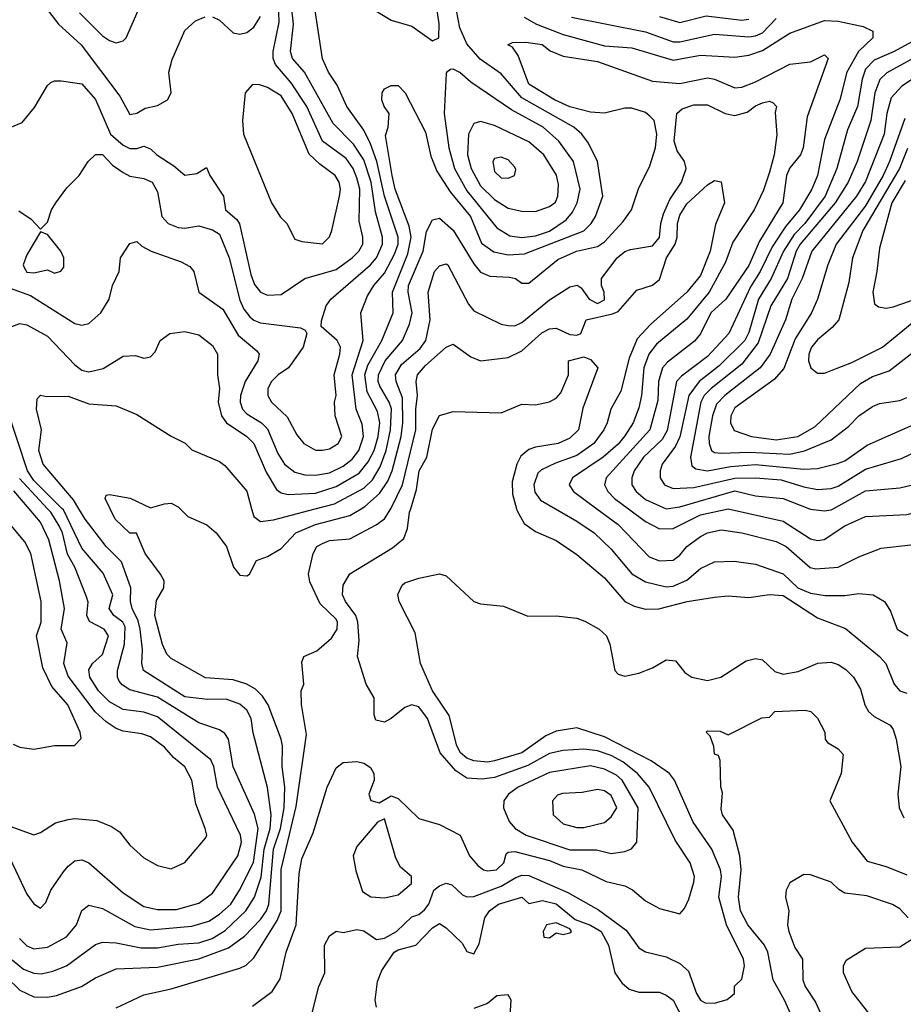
# Model space of a CAD drawing. Header units: inches. Extents: x 1793389 to 1900389, y 320802 to 470796.
# Tile 273 of 656: x 1831589 to 1834160, y 398558 to 401423. Entities that reach past the tile are written whole.
import ezdxf

# ---------------------------------------------------------------- set-up
doc = ezdxf.new("R2010")
doc.units = ezdxf.units.IN
doc.header["$MEASUREMENT"] = 0
doc.layers.add('B8339', color=7, linetype='Continuous')
doc.layers.add('B8430', color=7, linetype='Continuous')

msp = doc.modelspace()

# ---------------------------------------------------------------- linework, layer by layer
at = {"layer": 'B8339', "color": 2}
for points, elevation in [([(1831450, 399116.3), (1831630, 399051.3), (1831650, 399058), (1831693.6, 399086.4), (1831730, 399096), (1831750, 399098.8), (1831813.2, 399093.2), (1831855.9, 399075.9), (1831879.9, 399059.9), (1831910, 399021), (1831950, 398984.7), (1831990, 398962), (1832030, 398952), (1832070, 398971.3), (1832130, 399042), (1832133.2, 399050), (1832129.2, 399070), (1832101.7, 399141.7), (1832089.6, 399210), (1832070, 399249.3), (1832036.6, 399276.6), (1832010, 399306.6), (1831970, 399336.2), (1831944.9, 399344.9), (1831890, 399353), (1831870, 399360.5), (1831840.3, 399380.3), (1831808.9, 399408.9), (1831730, 399512.7), (1831717.4, 399550), (1831727.3, 399610), (1831709.7, 399650), (1831719.7, 399710), (1831705.1, 399790), (1831674, 399910), (1831650, 399960.7), (1831616.4, 400000)], 266), ([(1831550, 398638), (1831590, 398599.5), (1831630, 398580.3), (1831670, 398578.7), (1831696.2, 398583.8), (1831769, 398610), (1831810, 398635.5), (1831870, 398661.6), (1831990, 398666), (1832110, 398690.2), (1832196.9, 398723.1), (1832243, 398757), (1832290, 398804.9), (1832307.1, 398830), (1832313.8, 398850), (1832327.1, 399010), (1832347.6, 399070), (1832358.2, 399130), (1832360.3, 399190), (1832352.4, 399250), (1832353.7, 399310), (1832349.6, 399330), (1832311.6, 399430), (1832295.3, 399455.3), (1832275.1, 399475.1), (1832249.8, 399489.8), (1832210, 399502.6), (1832130, 399507.8), (1832030, 399564.5), (1832017.2, 399577.2), (1832004.9, 399604.9), (1831982, 399690), (1831987.2, 399732.8), (1832008.7, 399770), (1832009, 399790), (1831999, 399810), (1831954, 399870), (1831928.7, 399928.7), (1831910, 399929.2), (1831867, 399970), (1831852.5, 400000)], 250), ([(1831561.4, 398981.4), (1831610, 398878.8), (1831630, 398851), (1831650, 398838), (1831665.6, 398854.4), (1831679.5, 398890), (1831716.6, 398943.4), (1831730, 398960.7), (1831750, 398975.5), (1831770, 398979.1), (1831790.3, 398970.3), (1831890, 398883), (1831950, 398843.1), (1831990, 398834.4), (1832045.8, 398834.2), (1832110, 398853), (1832150, 398882), (1832223.6, 398990), (1832234.7, 399030), (1832231.5, 399050), (1832164.2, 399190), (1832154, 399250), (1832145.1, 399270), (1831990, 399394.3), (1831950, 399408.3), (1831890, 399416.3), (1831850, 399438), (1831818.9, 399470), (1831793, 399510), (1831790, 399531), (1831800.9, 399550), (1831830, 399576.3), (1831847.8, 399630), (1831835.1, 399650), (1831792.5, 399672.5), (1831784.7, 399690), (1831787.9, 399727.9), (1831783.8, 399743.8), (1831749.7, 399830), (1831728.3, 399868.3), (1831713.5, 399930), (1831704.1, 399950), (1831679.3, 399990), (1831670, 400000)], 262), ([(1831567.7, 398687.7), (1831600.4, 398660.4), (1831630, 398648.7), (1831652.7, 398647.3), (1831685.6, 398654.4), (1831725.2, 398670), (1831810, 398732.7), (1831830, 398739.3), (1831870, 398737.6), (1831943, 398723), (1831990, 398722.3), (1832050, 398732.9), (1832110, 398737.3), (1832149.4, 398750), (1832187.2, 398772.8), (1832246.6, 398830), (1832272.3, 398870), (1832291.8, 398928.2), (1832300.5, 399010), (1832317.5, 399070), (1832320.3, 399110), (1832310, 399188.7), (1832268.3, 399348.3), (1832262.4, 399390), (1832250, 399414.5), (1832230, 399431.5), (1832190, 399446), (1832135.3, 399444.7), (1832070, 399453.3), (1831949.6, 399530), (1831944.7, 399550), (1831946, 399590), (1831939.3, 399650), (1831933.6, 399673.6), (1831916.4, 399710), (1831911.1, 399730), (1831912.4, 399770), (1831885.3, 399845.3), (1831840.7, 399890), (1831779.7, 399970), (1831761.3, 400000)], 254), ([(1831588.9, 398750), (1831610, 398728.2), (1831630, 398719.3), (1831670, 398724.4), (1831725.4, 398754.6), (1831754, 398790), (1831770, 398831.3), (1831790, 398846.8), (1831830, 398837.1), (1831924.5, 398784.5), (1831970, 398774.9), (1832090, 398785.2), (1832139.6, 398800.4), (1832170, 398820.3), (1832203, 398850), (1832228.3, 398890), (1832269, 398971), (1832282.8, 399070), (1832271.8, 399111.8), (1832210, 399249), (1832196.2, 399330), (1832185.8, 399345.8), (1832170, 399357), (1832110, 399376.9), (1831990, 399452.3), (1831910, 399473.3), (1831887.4, 399487.4), (1831878.9, 399498.9), (1831873.6, 399510), (1831873.3, 399530), (1831894.2, 399605.8), (1831896.2, 399656.2), (1831889.7, 399670), (1831862.9, 399690), (1831849.8, 399709.8), (1831859.7, 399750), (1831832.3, 399812.3), (1831770, 399885.1), (1831716.6, 399996.6), (1831713.2, 400000)], 258), ([(1831870, 398548), (1831950, 398585.5), (1832030, 398603.8), (1832230, 398663), (1832247.8, 398672.2), (1832270, 398694), (1832338.3, 398801.7), (1832349.8, 398830), (1832349.9, 398950.1), (1832393.9, 399133.9), (1832423.2, 399343.2), (1832409, 399431), (1832408, 399470), (1832415.3, 399490), (1832410, 399554), (1832415.3, 399570), (1832453.1, 399586.9), (1832496.6, 399623.4), (1832513.1, 399650), (1832514, 399670), (1832510, 399678.4), (1832463.1, 399723.1), (1832432.9, 399787.1), (1832429.5, 399810.5), (1832442.7, 399870), (1832454, 399890), (1832470, 399899.1), (1832490, 399907.7), (1832550, 399913), (1832626.6, 399953.4), (1832650, 399970.6), (1832668.7, 400000)], 246), ([(1832056, 400000), (1832078, 399978), (1832133.2, 399953.2), (1832161, 399930), (1832190.8, 399890), (1832211.3, 399830), (1832230, 399806.8), (1832250, 399804.7), (1832258, 399810), (1832278, 399850), (1832310, 399861), (1832350, 399884), (1832392.3, 399930), (1832450, 399954.7), (1832550, 399980.9), (1832582.5, 400000)], 250), ([(1832264, 400000), (1832270, 399978), (1832290, 399963), (1832327.9, 399967.9), (1832449.2, 400000)], 254), ([(1832266.8, 398553.2), (1832324.1, 398595.9), (1832347.2, 398632.8), (1832364.5, 398710), (1832393.6, 398790), (1832402.5, 398937.5), (1832410, 398982), (1832442.5, 399057.5), (1832483.7, 399190), (1832510, 399246), (1832530, 399262), (1832570, 399264.9), (1832590, 399260.3), (1832610, 399247.3), (1832619.5, 399230), (1832620.4, 399210), (1832604.9, 399170), (1832611, 399151), (1832635.3, 399144.7), (1832670, 399164.7), (1832690, 399157.3), (1832750, 399098.8), (1832810, 399081), (1832870.9, 399050.9), (1832897.3, 398990), (1832921.7, 398961.7), (1832938, 398950), (1832950, 398946.4), (1832976, 398950), (1832998, 398970), (1833004.1, 398995.9), (1833010, 399001), (1833030, 399003), (1833130, 398976.5), (1833170, 398960.3), (1833224.7, 398950), (1833295.6, 398915.6), (1833350, 398903), (1833371.8, 398891.8), (1833410, 398859.1), (1833450, 398837.3), (1833510, 398822), (1833523.1, 398836.9), (1833536, 398864), (1833550, 398914), (1833551.8, 398930), (1833539.6, 398970), (1833496.1, 399036.1), (1833420.5, 399190), (1833386.3, 399230), (1833343.8, 399263.8), (1833310, 399282.4), (1833270, 399296.1), (1833230, 399301), (1833170, 399296.9), (1833130, 399288.3), (1833067, 399253), (1832970, 399218), (1832933.7, 399213.7), (1832890, 399216.3), (1832858, 399238), (1832812.8, 399290), (1832775.6, 399390), (1832750, 399423.7), (1832730, 399429.4), (1832710, 399422), (1832670, 399389.5), (1832650, 399379.5), (1832625.4, 399385.4), (1832620.1, 399400.1), (1832620.5, 399450), (1832597, 399490), (1832572, 399570), (1832576.6, 399616.6), (1832573.2, 399670), (1832567, 399690), (1832537, 399730), (1832527.8, 399750), (1832530, 399778), (1832550, 399810.6), (1832673.9, 399886.1), (1832706.3, 399913.7), (1832717.4, 399942.6), (1832723.5, 399990), (1832726.6, 400000)], 242), ([(1833034.4, 400000), (1833035.6, 399995.6), (1833057.1, 399957.1), (1833090, 399934), (1833150, 399907.3), (1833210, 399867.3), (1833290, 399799.1), (1833350, 399730.6), (1833376.4, 399716.4), (1833410, 399708.2), (1833448.5, 399708.5), (1833530.5, 399730.5), (1833610, 399742.8), (1833650, 399746.8), (1833710, 399742), (1833770, 399750.3), (1833810, 399747.4), (1833910, 399683.1), (1833991.4, 399651.4), (1834090.2, 399570.2), (1834108.4, 399550), (1834133.4, 399490), (1834150, 399470.7), (1834170, 399463.8)], 242), ([(1833147.8, 400000), (1833210, 399964.4), (1833260.5, 399930), (1833310, 399883), (1833370, 399810.5), (1833410, 399787), (1833470, 399773.4), (1833490, 399774.6), (1833530, 399792), (1833570, 399826), (1833610, 399846), (1833667.9, 399847.9), (1833730, 399839.3), (1833810, 399810.4), (1833852.7, 399770), (1833890, 399754.6), (1833932, 399748), (1833990, 399747.7), (1834030, 399754), (1834072, 399750), (1834104.7, 399730), (1834122, 399702), (1834142, 399650), (1834174, 399630)], 246), ([(1833268.3, 400000), (1833330, 399954.4), (1833420.6, 399860.6), (1833450, 399848.5), (1833490, 399850.5), (1833510, 399864.9), (1833529.8, 399890.2), (1833570, 399919.5), (1833590.5, 399930.5), (1833630, 399938.7), (1833690, 399930.3), (1833790, 399904.9), (1833819.1, 399890), (1833888.9, 399828.9), (1833905.3, 399825.3), (1833969.7, 399830.3), (1834030, 399860.5), (1834094.8, 399885.2), (1834190, 399896.3)], 250), ([(1833360, 400000), (1833410, 399963.1), (1833450, 399941.3), (1833490, 399943.1), (1833570, 399982.7), (1833650, 399999.6), (1833810, 399963.7), (1833890, 399912.7), (1833910, 399908.2), (1833929.6, 399910.4), (1833990, 399950.4), (1834050, 399977.1), (1834170, 399983.1), (1834210, 399992.7), (1834225.8, 400000)], 254), ([(1833886.6, 400000), (1833890, 399998.7), (1833930, 399993.7), (1833950, 399997), (1833955.5, 400000)], 258), ([(1831570, 399314.8), (1831590, 399306), (1831630, 399301), (1831690, 399311), (1831748.4, 399311.6), (1831768.4, 399331.6), (1831765.2, 399350), (1831729.5, 399430), (1831683.1, 399483.1), (1831656.9, 399536.9), (1831638.4, 399630), (1831651.3, 399670), (1831651.5, 399730), (1831621.6, 399870), (1831604.2, 399904.2), (1831540.1, 399980.1)], 270), ([(1832429.5, 398490.5), (1832459.5, 398610), (1832477.2, 398650), (1832476, 398730), (1832490, 398758), (1832510, 398771.3), (1832530, 398767.3), (1832570, 398776.4), (1832590, 398772.4), (1832627.3, 398747.3), (1832650, 398751.2), (1832685.1, 398770), (1832730, 398812.7), (1832750, 398819.3), (1832767, 398833), (1832779.6, 398850), (1832794, 398890), (1832810, 398903.1), (1832830, 398910.4), (1832846, 398906), (1832877.1, 398877.1), (1832890, 398870.6), (1832910, 398872.4), (1832990, 398902), (1833032.5, 398927.5), (1833050, 398933.8), (1833070, 398932.7), (1833184, 398884), (1833272.8, 398832.8), (1833353.7, 398773.7), (1833390, 398722.8), (1833410, 398710.8), (1833470, 398696.3), (1833510, 398677.3), (1833534.6, 398654.6), (1833558.4, 398590), (1833570, 398570.7), (1833583.1, 398563.1), (1833610, 398562), (1833647.2, 398572.8), (1833669, 398590), (1833668.9, 398611.1), (1833690, 398631.3), (1833698, 398670), (1833694.7, 398690), (1833645.7, 398790), (1833623.1, 398870), (1833631, 398930), (1833628, 398950), (1833602.9, 399010), (1833548.7, 399088.7), (1833494.5, 399210), (1833479.3, 399230), (1833426.4, 399266.4), (1833290, 399336.3), (1833210, 399362.4), (1833150, 399353.3), (1833120.2, 399339.8), (1833050, 399289.8), (1832970, 399267.1), (1832950, 399263.1), (1832910, 399267.1), (1832890, 399274.7), (1832871.6, 399290), (1832861.1, 399310), (1832839, 399399), (1832789.7, 399470), (1832755.6, 399550), (1832739.5, 399639.5), (1832693.2, 399730), (1832689.2, 399750.8), (1832702, 399778), (1832710, 399784.7), (1832750, 399798), (1832810, 399811), (1832830, 399804.7), (1832910.4, 399730.4), (1832930, 399723.8), (1832996.7, 399716.7), (1833067.6, 399687.6), (1833150, 399688.5), (1833210, 399681.6), (1833233.5, 399673.5), (1833274.8, 399650), (1833296.3, 399630), (1833306.4, 399606.4), (1833320.7, 399530), (1833330, 399518.8), (1833350, 399513.4), (1833390, 399522), (1833430, 399537.3), (1833470, 399561), (1833497.3, 399557.3), (1833524.1, 399524.1), (1833544.7, 399510), (1833590, 399500.4), (1833629, 399510), (1833702.5, 399557.5), (1833730, 399564), (1833750, 399561), (1833786.2, 399526.2), (1833810, 399519.1), (1833853.4, 399526.6), (1833910.7, 399550.7), (1833950, 399554), (1833970, 399546.8), (1833992.8, 399532.8), (1834014.8, 399510), (1834035.2, 399475.2), (1834047.3, 399430), (1834058.8, 399410), (1834075.2, 399395.2), (1834121, 399370), (1834130, 399358), (1834139.3, 399330), (1834152, 399250), (1834144, 399170), (1834147.3, 399130), (1834161.1, 399101.1)], 238), ([(1833868.2, 398450), (1833814.5, 398570), (1833780.9, 398630), (1833765.6, 398710), (1833756.2, 398730), (1833707.3, 398790), (1833686.3, 398830), (1833680.5, 398870), (1833688, 398950), (1833684.2, 398990), (1833665.1, 399065.1), (1833634, 399110), (1833630, 399126), (1833633.2, 399173.2), (1833628.9, 399191.1), (1833627.3, 399267.3), (1833622, 399282), (1833610, 399286), (1833608.4, 399308.4), (1833598, 399338), (1833586, 399350), (1833590, 399354), (1833627.3, 399352.7), (1833650, 399342), (1833748.4, 399391.6), (1833770, 399394), (1833786, 399410), (1833874.4, 399414.4), (1833890.6, 399410.6), (1833910, 399391.3), (1833931.3, 399350), (1833932, 399330), (1833939.6, 399319.6), (1833970, 399302), (1833984.7, 399284.7), (1833978.8, 399230), (1833946, 399150), (1834010.8, 399030), (1834054.4, 398974.4), (1834110, 398959.1), (1834170, 398935.3)], 234), ([(1834173.4, 398810), (1834150, 398836.3), (1834128.6, 398848.6), (1834054, 398874), (1833990, 398881.6), (1833972, 398892), (1833950, 398913.4), (1833890, 398934.8), (1833870, 398936), (1833830, 398911.3), (1833819, 398890), (1833817.2, 398870), (1833826.6, 398830), (1833822.7, 398790), (1833826.6, 398770), (1833843.8, 398723.8), (1833866.6, 398690), (1833867.8, 398630), (1833874.5, 398610), (1833904.2, 398564.2), (1833929.7, 398509.7)], 230), ([(1832627, 398550), (1832622.8, 398570), (1832630, 398624.7), (1832643, 398657), (1832679, 398710), (1832690, 398717.3), (1832742, 398730), (1832790, 398780.7), (1832810, 398793), (1832830, 398781), (1832875.9, 398735.9), (1832890, 398712), (1832910, 398704.7), (1832925.6, 398734.4), (1832942.4, 398810), (1832956.2, 398830), (1832982, 398850), (1833050, 398870.5), (1833070, 398852), (1833110, 398860.7), (1833149.5, 398850.5), (1833205.4, 398805.4), (1833250, 398788.4), (1833280.5, 398770), (1833302.4, 398730), (1833320.5, 398650), (1833340.4, 398620.4), (1833362, 398602), (1833390, 398594), (1833450, 398593.4), (1833470, 398584.9), (1833490, 398570.7), (1833521.6, 398510)], 234), ([(1834077.2, 398510), (1834010, 398595.3), (1833986, 398650), (1833985.2, 398670), (1833993.6, 398686.4), (1834050, 398722), (1834150, 398726), (1834189.7, 398750.3), (1834250, 398743.1), (1834290, 398757.4), (1834310, 398759.5), (1834330, 398750.4), (1834390, 398702), (1834448, 398670), (1834453.3, 398613.3), (1834470.4, 398549.6)], 226), ([(1833015.3, 398510), (1833019.1, 398570), (1833010, 398586), (1832977.2, 398582.8), (1832950, 398561), (1832910, 398546)], 230)]:
    msp.add_lwpolyline(points, dxfattribs=dict(at, elevation=elevation))
for points, elevation in [([(1833250, 399252.4), (1833130, 399232.4), (1833039.1, 399190), (1833010.7, 399170), (1832997.3, 399150), (1832996.3, 399130), (1833013, 399090), (1833030.5, 399070), (1833062.8, 399050), (1833190, 399007.7), (1833267.3, 399007.3), (1833310, 398997.1), (1833350, 399002.8), (1833369.3, 399010.7), (1833384, 399030), (1833388.4, 399130), (1833342, 399210), (1833325.2, 399225.2), (1833290, 399242.6)], 246), ([(1833270, 399183.6), (1833225.1, 399174.9), (1833168.6, 399171.4), (1833153.4, 399166.6), (1833138.8, 399150), (1833140.7, 399110), (1833170, 399083.8), (1833210, 399073), (1833230, 399073), (1833290, 399087.7), (1833310, 399104), (1833326.6, 399130), (1833310, 399166), (1833290, 399179.6)], 250), ([(1832650, 399098), (1832630, 399088.7), (1832570, 399017.2), (1832559.3, 398990), (1832566.9, 398946.9), (1832586.8, 398886.8), (1832610.9, 398870.9), (1832650, 398867.7), (1832690, 398877.3), (1832729, 398910), (1832728.7, 398930), (1832697.2, 398957.2), (1832683.2, 398983.2)], 242), ([(1833150, 398795.3), (1833122, 398790), (1833112, 398770), (1833114, 398754), (1833130, 398752), (1833150, 398766), (1833170, 398761), (1833190, 398766), (1833194, 398770), (1833190, 398778)], 234)]:
    msp.add_lwpolyline(points, close=True, dxfattribs=dict(at, elevation=elevation))
at = {"layer": 'B8430', "color": 2}
for points, elevation in [([(1832590.4, 401470.4), (1832670, 401422), (1832730, 401404), (1832790, 401361), (1832808, 401370), (1832809.5, 401410.5), (1832795.1, 401510)], 262), ([(1831641, 401490), (1831702, 401410), (1831768.2, 401350), (1831880.7, 401200.7), (1831910, 401146.8), (1831930, 401151), (1831954, 401166), (1831990, 401173), (1832019.3, 401190), (1832029.4, 401210), (1832022.7, 401270), (1832032.9, 401307.1), (1832070, 401392), (1832100.2, 401419.8), (1832128.9, 401431.1)], 274), ([(1831550, 401104.7), (1831596.5, 401123.5), (1831632.7, 401167.3), (1831670, 401232), (1831680.2, 401239.8), (1831690, 401244.7), (1831710, 401244.7), (1831770, 401236), (1831810, 401190.8), (1831853.7, 401090), (1831890, 401058.4), (1831910, 401048.2), (1831930, 401048), (1831950, 401054.8), (1831970, 401047.7), (1831987.7, 401030), (1832038, 400998), (1832070, 400971), (1832104.7, 400975.3), (1832132.7, 400992.7), (1832142, 400970), (1832182, 400910), (1832187.7, 400870), (1832221.3, 400841.3), (1832228.9, 400828.9), (1832261.2, 400681.2), (1832272.1, 400652.1), (1832290, 400630.7), (1832310, 400622), (1832350, 400623), (1832419, 400670), (1832510, 400696.5), (1832556.2, 400730), (1832576.2, 400750), (1832587.3, 400770), (1832587.3, 400790), (1832576.9, 400836.9), (1832578.7, 400930), (1832570, 400962.7), (1832559.2, 400990), (1832538.9, 401018.9), (1832469.8, 401069.8), (1832424.4, 401170), (1832379.3, 401239.3), (1832333, 401293), (1832326.6, 401310), (1832326.9, 401330), (1832343.8, 401416.2), (1832341.8, 401470)], 270), ([(1831587.1, 400867.1), (1831622.8, 400842.8), (1831650, 400814), (1831670, 400834), (1831682, 400870), (1831694, 400890), (1831726.3, 400933.7), (1831762, 400970), (1831788.7, 401010), (1831810, 401030.8), (1831830, 401030.5), (1831859.5, 400999.5), (1831890, 400978), (1831910, 400967.7), (1831950, 400960.5), (1831974.8, 400950), (1831990, 400922), (1832003, 400850), (1832020.7, 400830), (1832050, 400818.4), (1832070, 400816.4), (1832110, 400823), (1832150, 400812), (1832170, 400799.1), (1832198.9, 400730), (1832230, 400607.3), (1832241, 400581), (1832258.2, 400558.2), (1832270, 400548.5), (1832290, 400541.3), (1832406, 400526), (1832419.8, 400519.8), (1832424.7, 400510), (1832414, 400470), (1832370.7, 400410), (1832340.7, 400390), (1832322, 400370), (1832310.6, 400350), (1832310.7, 400330), (1832322, 400310), (1832367.2, 400267.2), (1832395.2, 400215.2), (1832416, 400190), (1832450, 400170.8), (1832470, 400170.7), (1832490, 400174.8), (1832516, 400190), (1832526.6, 400210), (1832507.3, 400270), (1832505.1, 400310), (1832509.5, 400330), (1832503.6, 400390), (1832520.7, 400450), (1832522, 400470), (1832512.7, 400490), (1832466, 400530), (1832467.3, 400547.3), (1832480.9, 400590), (1832494.5, 400610), (1832609.7, 400710), (1832626.9, 400730), (1832644.4, 400770), (1832644.4, 400790), (1832624.2, 400864.2), (1832611.4, 400950), (1832590, 401015.6), (1832560.7, 401060.7), (1832501.2, 401121.2), (1832417.4, 401270), (1832383, 401310), (1832376.9, 401330), (1832385.3, 401410), (1832379.3, 401470)], 266), ([(1831561.6, 400641.6), (1831620.9, 400620.9), (1831750, 400539.1), (1831770, 400534), (1831790, 400538.8), (1831825.2, 400570), (1831849.2, 400610), (1831859.3, 400650), (1831879, 400690), (1831882, 400730), (1831910, 400772), (1831930, 400778), (1831944.5, 400764.5), (1831971.3, 400750), (1832058.8, 400718.8), (1832084.5, 400704.5), (1832096, 400690), (1832110.7, 400630), (1832180.3, 400580.3), (1832224.8, 400504.8), (1832279.5, 400459.5), (1832285.5, 400450), (1832282.4, 400430), (1832245.3, 400370), (1832232, 400330), (1832230.4, 400310), (1832237.6, 400290), (1832250, 400276.4), (1832293, 400250), (1832310, 400233), (1832340.4, 400160.4), (1832359.3, 400130), (1832390, 400107), (1832418.9, 400098.9), (1832450, 400097.4), (1832490, 400104.9), (1832530, 400124), (1832556.1, 400143.9), (1832576, 400170), (1832589.7, 400210), (1832585.9, 400245.9), (1832568.3, 400290), (1832556.5, 400390), (1832588.3, 400490), (1832582, 400570), (1832600.7, 400619.3), (1832619.6, 400650), (1832650, 400686), (1832679.4, 400740.6), (1832689.8, 400770), (1832689.8, 400790), (1832650, 400909.4), (1832628.1, 401010), (1832610, 401062), (1832590, 401102), (1832540.5, 401170), (1832512.5, 401232.5), (1832487.3, 401270), (1832470, 401308.7), (1832449.2, 401450)], 262), ([(1831566.6, 400530), (1831590, 400539.1), (1831610, 400535.5), (1831670, 400502), (1831750, 400419.1), (1831770, 400403), (1831790, 400398), (1831831.7, 400408.3), (1831890, 400444), (1831926.4, 400446.4), (1831950, 400438), (1831970, 400442), (1831983.1, 400456.9), (1831998, 400490), (1832026, 400510), (1832070, 400516), (1832110, 400506), (1832150, 400474.8), (1832164.9, 400450), (1832164.9, 400390), (1832170.4, 400350.4), (1832166.4, 400310), (1832176.4, 400270), (1832190.5, 400250), (1832250.2, 400210.2), (1832270.4, 400190), (1832306.3, 400106.3), (1832336, 400056), (1832350, 400046), (1832370, 400041.3), (1832450, 400045.2), (1832510, 400064.4), (1832576.3, 400103.7), (1832603.2, 400136.8), (1832620.8, 400170), (1832632.3, 400210), (1832636.5, 400250), (1832630, 400282.7), (1832599.8, 400339.8), (1832593.6, 400390), (1832602.1, 400417.9), (1832643.1, 400490), (1832675.6, 400570), (1832673.3, 400630), (1832718.7, 400741.3), (1832727.9, 400790), (1832721.8, 400821.8), (1832681.5, 400930), (1832672.8, 400970), (1832653.8, 401086.2), (1832660.7, 401110), (1832663.7, 401150), (1832649.4, 401170), (1832642.7, 401190), (1832644, 401210), (1832650, 401222), (1832670, 401232), (1832690, 401231.3), (1832711, 401210), (1832770, 401096), (1832785.5, 401025.5), (1832802.6, 400982.6), (1832841.8, 400921.8), (1832900.9, 400850), (1832932.6, 400772.6), (1832968, 400748), (1833010, 400739), (1833058, 400742), (1833230, 400808.8), (1833251.6, 400830), (1833264.2, 400850), (1833285.6, 400910), (1833269.6, 401010), (1833243.5, 401063.5), (1833224.5, 401090), (1833200.9, 401110), (1833050, 401196), (1832990, 401265.6), (1832928.5, 401308.5), (1832890, 401353.2), (1832870, 401399), (1832859.8, 401450)], 258), ([(1831763, 401443), (1831830, 401376.3), (1831850, 401362.8), (1831870, 401356), (1831890, 401361), (1831899, 401370), (1831934, 401450)], 278), ([(1832150, 401431.3), (1832170, 401422), (1832210, 401384.7), (1832230, 401381), (1832250, 401386), (1832270, 401401), (1832290, 401432)], 274), ([(1833057.1, 401430), (1833093, 401410), (1833170, 401380.3), (1833290, 401347.4), (1833370, 401341.3), (1833490, 401305.7), (1833570, 401319.6), (1833670, 401313.7), (1833710, 401319.5), (1833750, 401332.9), (1833830, 401383.7), (1833930, 401420.9), (1833970, 401418.3), (1834043, 401403), (1834071, 401390), (1834070.8, 401370), (1834029.1, 401330.9), (1833995.6, 401270), (1833974.9, 401190), (1833930, 401074), (1833910.2, 400970), (1833893.4, 400930), (1833857.7, 400870), (1833817.7, 400822.3), (1833778, 400762), (1833743.2, 400690), (1833714.7, 400645.3), (1833652, 400510), (1833590, 400443), (1833514, 400386), (1833499.5, 400370), (1833472.6, 400227.4), (1833458, 400202), (1833404.2, 400150), (1833377, 400110), (1833370.4, 400090), (1833370.4, 400070), (1833382.4, 400050), (1833410, 400027.4), (1833470, 400000.3), (1833510, 400005.5), (1833670, 400052.1), (1833730, 400037.7), (1833810, 400030.3), (1833886.6, 400000)], 258), ([(1833194.8, 401430), (1833410, 401387.7), (1833490, 401359), (1833510, 401359), (1833610, 401381.1), (1833710, 401372.7), (1833730, 401375.6), (1833750, 401384.6), (1833790, 401426.4)], 262), ([(1833450, 401431.8), (1833510, 401415.3), (1833585.9, 401434.1), (1833690, 401422), (1833710, 401424.9)], 266), ([(1834205.5, 401370), (1834133, 401330), (1834074.7, 401305.3), (1834050, 401279.5), (1834040.2, 401250), (1834026, 401170), (1833997.1, 401102.9), (1833966.3, 400990), (1833932.3, 400910), (1833873.4, 400830), (1833841.8, 400798.2), (1833811.1, 400750), (1833775.2, 400670), (1833738.6, 400610), (1833710, 400512.7), (1833698.5, 400490), (1833624.3, 400415.7), (1833565.7, 400370), (1833536.1, 400330), (1833510, 400209.4), (1833497.4, 400182.6), (1833458.4, 400130), (1833452.4, 400110), (1833452.7, 400090), (1833464.9, 400070), (1833490, 400059.5), (1833550, 400062), (1833670, 400089.3), (1833730, 400090.2), (1833804.3, 400084.3), (1833870, 400063.6), (1833910, 400056), (1833950, 400059.5), (1833970, 400065.7), (1834050, 400114.9), (1834154, 400146), (1834235.3, 400184.7)], 262), ([(1832449.2, 400000), (1832505.2, 400014.8), (1832590, 400060.2), (1832615.3, 400084.7), (1832638.1, 400121.9), (1832655.2, 400170), (1832668.2, 400230), (1832670.6, 400290.6), (1832664.2, 400310), (1832636.6, 400356.6), (1832632, 400370), (1832633.1, 400390), (1832652.3, 400430), (1832703, 400490), (1832722.9, 400537.1), (1832730.9, 400570), (1832719.2, 400630), (1832719.8, 400650), (1832762.7, 400750), (1832773, 400807), (1832790, 400841), (1832810, 400846), (1832850, 400810.7), (1832910, 400713), (1832930, 400688), (1832956.7, 400676.7), (1833014.2, 400674.2), (1833031.3, 400670), (1833050, 400656), (1833070, 400656), (1833154.3, 400725.7), (1833209.2, 400750), (1833270, 400763.1), (1833290, 400777.1), (1833344.4, 400835.6), (1833369.3, 400870), (1833389.4, 400930.6), (1833422, 400998), (1833438.7, 401050), (1833442.6, 401090), (1833434.7, 401130), (1833422.6, 401142.6), (1833410, 401152.8), (1833370, 401165.7), (1833350, 401165.7), (1833290, 401151.3), (1833250, 401154.3), (1833190, 401169.8), (1833144.5, 401190), (1833070, 401235.1), (1833038.9, 401318.9), (1833023.1, 401343.1), (1833009, 401350), (1833023.1, 401356.9), (1833062, 401358), (1833109.5, 401350.5), (1833132.8, 401332.8), (1833170, 401316.5), (1833270, 401300.9), (1833430, 401243.7), (1833510, 401237), (1833590, 401254), (1833610.3, 401250.3), (1833670, 401224.9), (1833690, 401226.7), (1833730, 401242), (1833830, 401293.4), (1833890, 401300.7), (1833930, 401321), (1833941, 401310), (1833879.9, 401140.1), (1833868.2, 401050), (1833860.4, 401030), (1833830, 400992.3), (1833820.3, 400970), (1833808.7, 400890), (1833741.5, 400778.5), (1833710, 400707.6), (1833643.1, 400610), (1833599.5, 400570), (1833570, 400509.4), (1833552.4, 400487.6), (1833473.6, 400426.4), (1833459.5, 400410), (1833447.7, 400370), (1833445.1, 400314.9), (1833422.3, 400230), (1833294.9, 400090), (1833290.4, 400070), (1833300.4, 400050), (1833319.3, 400030), (1833360, 400000)], 254), ([(1834279.6, 401360.4), (1834111.3, 401268.7), (1834091.3, 401248.7), (1834076.9, 401210), (1834065.2, 401130), (1834025.2, 401010), (1833999, 400950), (1833961.8, 400890), (1833859.2, 400770), (1833848.4, 400750), (1833822.8, 400670), (1833774.7, 400590), (1833737.1, 400482.9), (1833690, 400421.1), (1833600.3, 400350), (1833580.8, 400330), (1833570.2, 400310), (1833540.3, 400150), (1833544.9, 400124.9), (1833556.2, 400116.2), (1833590, 400110.2), (1833657.3, 400122.7), (1833730, 400128.4), (1833870, 400115.6), (1833910, 400117), (1833968.3, 400131.7), (1833990, 400139.5), (1834054.9, 400185.1), (1834190, 400244.9)], 266), ([(1834250, 401292.6), (1834155.5, 401230), (1834124.2, 401195.8), (1834111.5, 401150), (1834104, 401090), (1834050, 400952), (1834023.6, 400910), (1833893.4, 400750), (1833865.5, 400670), (1833834.9, 400610), (1833816.5, 400550), (1833772, 400450), (1833743.1, 400410), (1833640.3, 400330), (1833616, 400304), (1833604.4, 400270), (1833594.3, 400210), (1833594.6, 400190), (1833601.6, 400170), (1833610, 400163.7), (1833630, 400161.5), (1833710, 400164.9), (1833830, 400158.6), (1833871.8, 400168.2), (1833950, 400200.4), (1834000.6, 400239.4), (1834030, 400270.4), (1834070, 400298), (1834090, 400306), (1834150, 400314.9), (1834170, 400323.8)], 270), ([(1832582.5, 400000), (1832593.5, 400006.5), (1832635.7, 400044.3), (1832660, 400080), (1832672.8, 400110), (1832698.9, 400210), (1832703.7, 400250), (1832702.4, 400322.4), (1832684, 400370), (1832682.6, 400390), (1832700, 400420), (1832754.1, 400465.9), (1832771.1, 400490), (1832783.5, 400550), (1832777.6, 400630), (1832796, 400690), (1832810, 400706.8), (1832830, 400713), (1832834.8, 400710), (1832894.9, 400594.9), (1832910, 400576), (1832990, 400537.3), (1833010, 400533), (1833030, 400532.7), (1833050, 400542.4), (1833130, 400608), (1833190, 400646), (1833211, 400651), (1833222.8, 400642.8), (1833245.5, 400610), (1833270, 400597.6), (1833290, 400608.4), (1833289.3, 400630), (1833281.2, 400650), (1833282, 400670), (1833327.6, 400730), (1833350, 400748.4), (1833365.9, 400754.1), (1833430, 400764.9), (1833450.8, 400789.2), (1833454.2, 400830), (1833462, 400858), (1833480.3, 400899.7), (1833514.3, 400950), (1833527.8, 400990), (1833523.6, 401010), (1833501.4, 401041.4), (1833492.8, 401070), (1833500.9, 401150), (1833515.9, 401164.1), (1833550, 401174.9), (1833590, 401174.9), (1833641, 401150), (1833670, 401144.4), (1833705.8, 401154.2), (1833730, 401172.7), (1833750, 401180.7), (1833770, 401186), (1833781, 401181), (1833791, 401170), (1833787.1, 401152.9), (1833792.1, 401087.9), (1833784.4, 401030), (1833770, 400979), (1833752.7, 400927.3), (1833726, 400870), (1833664.2, 400775.8), (1833642.3, 400717.7), (1833594.6, 400630), (1833530, 400551.6), (1833441.4, 400478.6), (1833418.9, 400450), (1833404.4, 400410), (1833398.3, 400330), (1833390, 400294), (1833373.4, 400250), (1833350, 400212), (1833330, 400188.2), (1833286.7, 400150), (1833197.3, 400090), (1833187.7, 400070), (1833200.7, 400050), (1833268.3, 400000)], 250), ([(1834164.1, 401135.9), (1834119.7, 401010), (1834100.7, 400970), (1834050, 400881.7), (1833964.6, 400770), (1833940.3, 400710), (1833910.3, 400609.7), (1833892.7, 400570), (1833845.1, 400494.9), (1833812.2, 400407.8), (1833783.9, 400376.1), (1833670, 400293.3), (1833658, 400270), (1833657, 400250), (1833667.7, 400227.7), (1833718, 400210), (1833790, 400200.7), (1833852.7, 400210), (1833901.8, 400238.2), (1834035.5, 400364.5), (1834070, 400384.4), (1834118.6, 400401.4), (1834197.1, 400462.9)], 274), ([(1834171.4, 401048.6), (1834148.4, 400990), (1834042, 400810), (1834012, 400730), (1834001.4, 400658.6), (1833972.2, 400550), (1833952.7, 400527.3), (1833910, 400492), (1833893, 400470), (1833884.9, 400450), (1833883.8, 400430), (1833890.5, 400410.5), (1833910, 400394.8), (1833930, 400394.8), (1833950, 400402), (1834010, 400426), (1834099.3, 400470), (1834190, 400544.9)], 278), ([(1832668.7, 400000), (1832670, 400002), (1832703.1, 400070), (1832741.8, 400230), (1832741.4, 400290), (1832746.2, 400330), (1832742.6, 400370), (1832746.6, 400390), (1832770, 400417), (1832830, 400470.7), (1832850, 400478.8), (1832902, 400442), (1832930, 400430.7), (1833010, 400440.5), (1833050, 400459.3), (1833108, 400512), (1833130, 400523.1), (1833150, 400525.3), (1833190, 400507), (1833210, 400505.3), (1833221.2, 400510), (1833237.2, 400550), (1833313.2, 400566.8), (1833330, 400574.3), (1833384.4, 400635.6), (1833430, 400650.6), (1833450, 400666.8), (1833471.2, 400730), (1833496.4, 400770), (1833501.7, 400790), (1833502.6, 400830), (1833510, 400854), (1833530, 400887.3), (1833590, 400942.8), (1833610, 400954.8), (1833630, 400951.3), (1833639.1, 400890), (1833613.3, 400826.7), (1833597.4, 400750), (1833570, 400678.4), (1833530.4, 400630), (1833424.3, 400535.7), (1833385.7, 400494.3), (1833362, 400438), (1833338, 400342), (1833308.4, 400290), (1833298.4, 400250), (1833288.4, 400230), (1833259.5, 400190), (1833210, 400155.1), (1833147.5, 400132.5), (1833107, 400113), (1833096.7, 400103.3), (1833084.6, 400070), (1833088, 400048), (1833104.7, 400024.7), (1833147.8, 400000)], 246), ([(1834165, 400955), (1834126.3, 400890), (1834090, 400758), (1834083, 400690), (1834070.8, 400630), (1834076, 400596), (1834087.1, 400587.1), (1834110, 400584), (1834130, 400587.7), (1834250, 400628.9)], 282), ([(1832726.6, 400000), (1832743.8, 400056.2), (1832751.3, 400110), (1832773.3, 400150), (1832790, 400231.3), (1832810, 400271), (1832850, 400282.8), (1832990, 400278.8), (1833050, 400304.7), (1833090, 400302), (1833130, 400311.3), (1833150, 400322), (1833163.1, 400336.9), (1833186, 400390), (1833186, 400430), (1833230, 400442), (1833250, 400434), (1833271, 400410), (1833227.3, 400292.7), (1833214.4, 400230), (1833190, 400205.6), (1833156, 400190), (1833090, 400179.5), (1833070, 400172.3), (1833047.1, 400152.9), (1833034.9, 400130), (1833022, 400078), (1833022.9, 400042.9), (1833034.4, 400000)], 242), ([(1831761.3, 400000), (1831745.7, 400025.7), (1831657, 400130), (1831644.7, 400170), (1831652.3, 400230), (1831638, 400290), (1831640.2, 400319.8), (1831650, 400331), (1831667.1, 400327.1), (1831730, 400327.7), (1831790, 400304.9), (1831870, 400299.1), (1831930, 400274.8), (1832030, 400211), (1832070.6, 400190.6), (1832090, 400171.3), (1832170, 400138), (1832186.4, 400126.4), (1832250, 400051.3), (1832264, 400000)], 254), ([(1831713.2, 400000), (1831630, 400082), (1831611.9, 400110), (1831552.3, 400290)], 258), ([(1831670, 400000), (1831588.3, 400088.3)], 262), ([(1831616.4, 400000), (1831572, 400052)], 266), ([(1833955.5, 400000), (1834050, 400051.8), (1834150, 400060.5), (1834190, 400070.4)], 258), ([(1831852.5, 400000), (1831838, 400030), (1831840.4, 400039.6), (1831850, 400042), (1831910.7, 400030.7), (1831970, 400002.8), (1832010, 400014.8), (1832030, 400016), (1832050, 400006), (1832056, 400000)], 250)]:
    msp.add_lwpolyline(points, dxfattribs=dict(at, elevation=elevation))
for points, elevation in [([(1832850, 401279), (1832842, 401278), (1832830.9, 401269.1), (1832830, 401266), (1832823.7, 401150), (1832837.7, 401050), (1832853.8, 400990), (1832890, 400925.3), (1832977.5, 400817.5), (1833014.6, 400794.6), (1833050, 400789), (1833090, 400793.8), (1833130, 400807.3), (1833179.3, 400840.7), (1833197.3, 400862.7), (1833211.2, 400890), (1833219.7, 400930), (1833200.5, 401010), (1833157.6, 401070), (1833111.6, 401110), (1833020.3, 401160.3), (1832901.7, 401241.7), (1832870, 401269.2)], 262), ([(1832266, 401234), (1832244.7, 401210), (1832237.3, 401130), (1832240.5, 401090), (1832322, 400890), (1832348.2, 400848.2), (1832366, 400830), (1832390, 400784.7), (1832410, 400778), (1832470, 400771.3), (1832490, 400791.3), (1832497, 400810), (1832519.7, 400910), (1832522.4, 400930), (1832518.7, 400950), (1832507, 400970), (1832462.4, 401002.4), (1832431.7, 401031.7), (1832382, 401150), (1832350, 401201.6), (1832310, 401226), (1832286.4, 401233.6)], 274), ([(1832930, 401126.6), (1832910, 401121.2), (1832894.9, 401090), (1832891.7, 401030), (1832902.7, 400990), (1832930, 400939.5), (1832970, 400899.5), (1833010, 400874.9), (1833050, 400866), (1833090, 400864.9), (1833130, 400879.1), (1833147.6, 400892.4), (1833155.1, 400910), (1833156.3, 400943.7), (1833150.9, 400970.9), (1833113.6, 401030), (1833070, 401067.6), (1832970, 401115.6)], 266), ([(1832990, 401022.7), (1832970, 401019), (1832965.5, 401010), (1832970, 400981), (1832990, 400963), (1833010, 400962), (1833028.7, 400970), (1833032.7, 400987.3), (1833030, 400994), (1833010, 401015.1)], 270), ([(1831650, 400806), (1831610, 400739), (1831599.3, 400710), (1831602, 400702), (1831610, 400688.4), (1831630, 400686.7), (1831670, 400694.8), (1831690, 400686), (1831708.9, 400691.1), (1831717.2, 400702.8), (1831717.2, 400730), (1831709, 400750), (1831670, 400798)], 266)]:
    msp.add_lwpolyline(points, close=True, dxfattribs=dict(at, elevation=elevation))

doc.saveas('drawing.dxf')
